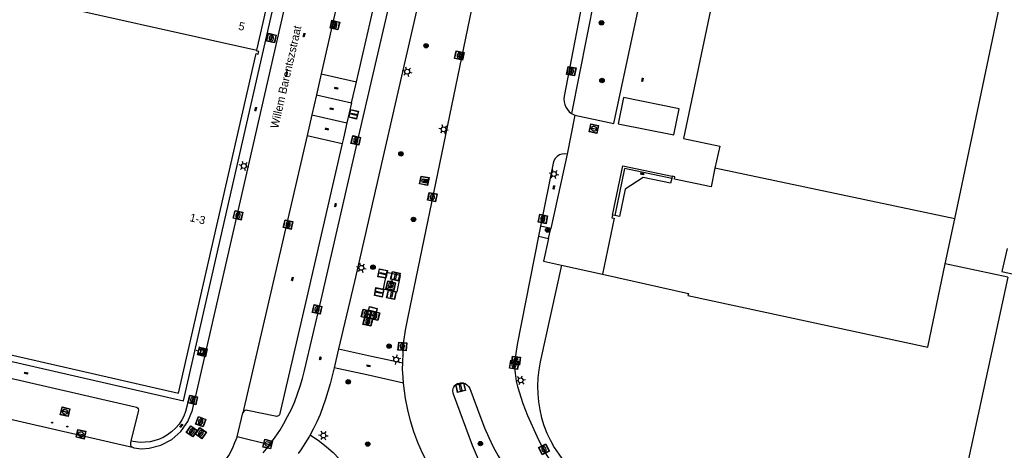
# Model space of a CAD drawing. Header units: metres. Extents: x 93870 to 95789, y 463036 to 464040.
# Tile 260 of 344: x 95024 to 95146, y 463785 to 463839. Entities that reach past the tile are written whole.
import ezdxf
from ezdxf.enums import TextEntityAlignment as Align

# ---------------------------------------------------------------- set-up
doc = ezdxf.new("R2010")
doc.units = ezdxf.units.M
doc.header["$LTSCALE"] = 25.4
for name, color, linetype in [('B_BEBOUWINGSGRENS_0', 1, 'Continuous'), ('B_LUIFEL_1', 200, 'Continuous'), ('B_OVERBOUWLIJN_LIJN_1', 7, 'Continuous'), ('B_TUSSENMUUR_0', 7, 'Continuous'), ('G_GRENS_ALGEMEEN_0', 7, 'Continuous'), ('Q_BOOM_0', 3, 'Continuous'), ('Q_BRANDKRAAN_0', 5, 'Continuous'), ('Q_ELEKTRAKAST_0', 7, 'Continuous'), ('Q_GASPUT_0', 7, 'Continuous'), ('Q_INSPECTIE_OF_RIOOLPUT_0', 253, 'Continuous'), ('Q_KOLK_0', 254, 'Continuous'), ('Q_LICHTMAST_0', 2, 'Continuous'), ('Q_RECLAMEZUIL_0', 232, 'Continuous'), ('Q_STRAATNAAMBORD_0', 7, 'Continuous'), ('Q_VERKEERSBORDPAAL_0', 40, 'Continuous'), ('Q_WATERLEIDINGPUT_0', 5, 'Continuous'), ('S_GBKN_SYMBOOL_GV_GROOT_0', 7, 'Continuous'), ('S_GBKN_SYMBOOL_OV_GROOT_0', 7, 'Continuous'), ('T_HEK_0', 57, 'Continuous'), ('V_WEGGRENS_0', 7, 'Continuous'), ('Z_GBKN_HUISNUMMER_0', 252, 'Continuous'), ('Z_STRAATNAAM_0', 252, 'Continuous')]:
    doc.layers.add(name, color=color, linetype=linetype)
doc.layers.add('Q_PAAL_STEEN_0', color=7, linetype='Continuous', true_color=0xa97373)
doc.layers.add('Q_PAALTJE_0', color=7, linetype='Continuous', true_color=0x666666)

# ---------------------------------------------------------------- blocks, each defined once
blk = doc.blocks.new('Q_STRAATNAAMBORD')
for points in [[(-0.5, 0.5), (0.5, 0.5), (0.5, -0.5), (-0.5, -0.5)], [(-0.37, 0.22), (0.36, 0.22), (0.36, -0.21), (-0.37, -0.21)]]:
    blk.add_lwpolyline(points, close=True)
for points in [[(-0.44, 0.46), (0.44, 0.46, -0.414214), (0.46, 0.44), (0.46, -0.44, -0.414214), (0.44, -0.46), (-0.44, -0.46, -0.414214), (-0.46, -0.44), (-0.46, 0.44), (-0.46, 0.44), (-0.46, 0.45), (-0.46, 0.45), (-0.46, 0.45), (-0.46, 0.45), (-0.46, 0.45), (-0.46, 0.45), (-0.46, 0.46), (-0.46, 0.46), (-0.46, 0.46), (-0.45, 0.46), (-0.45, 0.46), (-0.45, 0.46), (-0.45, 0.46), (-0.45, 0.46), (-0.45, 0.46), (-0.44, 0.46), (-0.44, 0.46)], [(-0.29, 0.16), (0.28, 0.16, -0.414214), (0.3, 0.14), (0.3, -0.13, -0.414214), (0.28, -0.16), (-0.29, -0.16, -0.414214), (-0.31, -0.13), (-0.31, 0.14), (-0.31, 0.14), (-0.31, 0.14), (-0.31, 0.14), (-0.31, 0.15), (-0.31, 0.15), (-0.31, 0.15), (-0.3, 0.15), (-0.3, 0.15), (-0.3, 0.15), (-0.3, 0.16), (-0.3, 0.16), (-0.3, 0.16), (-0.3, 0.16), (-0.29, 0.16), (-0.29, 0.16), (-0.29, 0.16), (-0.29, 0.16), (-0.29, 0.16)]]:
    blk.add_lwpolyline(points, format="xyb")
blk = doc.blocks.new('Q_ELEKTRAKAST')
for points in [[(-0.5, 0.5), (0.5, 0.5), (0.5, -0.5), (-0.5, -0.5)], [(-0.26, 0.26), (0.25, 0.26), (0.25, 0.19), (-0.26, 0.19)], [(-0.26, 0.11), (0.25, 0.11), (0.25, -0.33), (-0.26, -0.33)]]:
    blk.add_lwpolyline(points, close=True)
blk.add_lwpolyline([(-0.44, 0.46), (0.44, 0.46, -0.414214), (0.46, 0.44), (0.46, -0.44, -0.414214), (0.44, -0.46), (-0.44, -0.46, -0.414214), (-0.46, -0.44), (-0.46, 0.44), (-0.46, 0.44), (-0.46, 0.45), (-0.46, 0.45), (-0.46, 0.45), (-0.46, 0.45), (-0.46, 0.45), (-0.46, 0.45), (-0.46, 0.46), (-0.46, 0.46), (-0.46, 0.46), (-0.45, 0.46), (-0.45, 0.46), (-0.45, 0.46), (-0.45, 0.46), (-0.45, 0.46), (-0.45, 0.46), (-0.44, 0.46), (-0.44, 0.46)], format="xyb")
blk.add_lwpolyline([(-0.18, 0, -1), (-0.18, -0.07, -1)], format="xyb", close=True)
blk.add_lwpolyline([(0.04, 0.09), (-0.06, -0.11), (0.04, -0.11), (-0.06, -0.31)])
blk = doc.blocks.new('Q_LICHTMAST')
for points in [[(-0.26, 0.15), (-0.52, 0.3)], [(0, 0.3), (0, 0.6)], [(0.26, 0.15), (0.52, 0.3)], [(-0.26, -0.15), (-0.52, -0.3)], [(0, -0.3), (0, -0.6)], [(0.26, -0.15), (0.52, -0.3)]]:
    blk.add_lwpolyline(points)
blk.add_circle((0, 0), 0.3)
blk = doc.blocks.new('Q_VERKEERSBORDPAAL')
for points in [[(-0.5, 0.5), (0.5, 0.5), (0.5, -0.5), (-0.5, -0.5)], [(-0.08, 0.33), (0.07, 0.33), (0.07, -0.33), (-0.08, -0.33)]]:
    blk.add_lwpolyline(points, close=True)
blk.add_lwpolyline([(-0.44, 0.46), (0.44, 0.46, -0.414214), (0.46, 0.44), (0.46, -0.44, -0.414214), (0.44, -0.46), (-0.44, -0.46, -0.414214), (-0.46, -0.44), (-0.46, 0.44), (-0.46, 0.44), (-0.46, 0.45), (-0.46, 0.45), (-0.46, 0.45), (-0.46, 0.45), (-0.46, 0.45), (-0.46, 0.45), (-0.46, 0.46), (-0.46, 0.46), (-0.46, 0.46), (-0.45, 0.46), (-0.45, 0.46), (-0.45, 0.46), (-0.45, 0.46), (-0.45, 0.46), (-0.45, 0.46), (-0.44, 0.46), (-0.44, 0.46)], format="xyb")
blk = doc.blocks.new('Q_PAAL_STEEN')
for points in [[(-0.5, 0.5), (0.5, 0.5), (0.5, -0.5), (-0.5, -0.5)], [(-0.08, 0.33), (0.07, 0.33), (0.07, -0.33), (-0.08, -0.33)]]:
    blk.add_lwpolyline(points, close=True)
blk.add_lwpolyline([(-0.44, 0.46), (0.44, 0.46, -0.414214), (0.46, 0.44), (0.46, -0.44, -0.414214), (0.44, -0.46), (-0.44, -0.46, -0.414214), (-0.46, -0.44), (-0.46, 0.44), (-0.46, 0.44), (-0.46, 0.45), (-0.46, 0.45), (-0.46, 0.45), (-0.46, 0.45), (-0.46, 0.45), (-0.46, 0.45), (-0.46, 0.46), (-0.46, 0.46), (-0.46, 0.46), (-0.45, 0.46), (-0.45, 0.46), (-0.45, 0.46), (-0.45, 0.46), (-0.45, 0.46), (-0.45, 0.46), (-0.44, 0.46), (-0.44, 0.46)], format="xyb")
blk = doc.blocks.new('Q_PAALTJE')
at = {"color": 251, "true_color": 0x666666, "xscale": 0.1, "yscale": 0.1, "zscale": 0.01}
blk.add_blockref('Q_PAAL_STEEN', (0, 0), dxfattribs=at)
blk = doc.blocks.new('Q_KOLK')
blk.add_lwpolyline([(-0.5, 0.5), (0.5, 0.5), (0.5, -0.5), (-0.5, -0.5)], close=True)
for points in [[(-0.44, 0.46), (0.44, 0.46, -0.414214), (0.46, 0.44), (0.46, -0.44, -0.414214), (0.44, -0.46), (-0.44, -0.46, -0.414214), (-0.46, -0.44), (-0.46, 0.44, -0.414214), (-0.44, 0.46)], [(-0.34, 0.1, 0.380426), (-0.28, -0.18)], [(-0.01, 0.27, 0.240218), (-0.34, 0.1)], [(-0.19, 0.04, 0.853344), (-0.19, -0.03)], [(0.33, 0.11, 0.240191), (-0.01, 0.27)], [(0.18, -0.03, 0.849746), (0.18, 0.04)], [(0.27, -0.18, 0.380426), (0.33, 0.11)], [(-0.28, -0.18, 0.148452), (0.01, -0.26)], [(0.01, -0.26, 0.131742), (0.27, -0.18)]]:
    blk.add_lwpolyline(points, format="xyb")
for points in [[(-0.19, 0.04), (0.18, 0.04)], [(0.18, -0.03), (-0.19, -0.03)]]:
    blk.add_lwpolyline(points)
blk = doc.blocks.new('Q_WATERLEIDINGPUT')
blk.add_lwpolyline([(-0.5, 0.5), (0.5, 0.5), (0.5, -0.5), (-0.5, -0.5)], close=True)
for points in [[(-0.44, 0.46), (0.44, 0.46, -0.414214), (0.46, 0.44), (0.46, -0.44, -0.414214), (0.44, -0.46), (-0.44, -0.46, -0.414214), (-0.46, -0.44), (-0.46, 0.44), (-0.46, 0.44), (-0.46, 0.45), (-0.46, 0.45), (-0.46, 0.45), (-0.46, 0.45), (-0.46, 0.45), (-0.46, 0.45), (-0.46, 0.46), (-0.46, 0.46), (-0.46, 0.46), (-0.45, 0.46), (-0.45, 0.46), (-0.45, 0.46), (-0.45, 0.46), (-0.45, 0.46), (-0.45, 0.46), (-0.44, 0.46), (-0.44, 0.46)], [(-0.34, 0.1, 0.380426), (-0.28, -0.18)], [(-0.01, 0.27, 0.240218), (-0.34, 0.1)], [(-0.19, 0.04, 0.853344), (-0.19, -0.03)], [(0.33, 0.11, 0.240191), (-0.01, 0.27)], [(0.18, -0.03, 0.849746), (0.18, 0.04)], [(0.27, -0.18, 0.380426), (0.33, 0.11)], [(-0.28, -0.18, 0.148452), (0.01, -0.26)], [(0.01, -0.26, 0.131742), (0.27, -0.18)]]:
    blk.add_lwpolyline(points, format="xyb")
for points in [[(-0.19, 0.04), (0.18, 0.04)], [(0.18, -0.03), (-0.19, -0.03)]]:
    blk.add_lwpolyline(points)
blk = doc.blocks.new('Q_INSPECTIE_OF_RIOOLPUT')
blk.add_lwpolyline([(-0.5, 0.5), (0.5, 0.5), (0.5, -0.5), (-0.5, -0.5)], close=True)
for points in [[(-0.44, 0.46), (0.44, 0.46, -0.414214), (0.46, 0.44), (0.46, -0.44, -0.414214), (0.44, -0.46), (-0.44, -0.46, -0.414214), (-0.46, -0.44), (-0.46, 0.44), (-0.46, 0.44), (-0.46, 0.45), (-0.46, 0.45), (-0.46, 0.45), (-0.46, 0.45), (-0.46, 0.45), (-0.46, 0.45), (-0.46, 0.46), (-0.46, 0.46), (-0.46, 0.46), (-0.45, 0.46), (-0.45, 0.46), (-0.45, 0.46), (-0.45, 0.46), (-0.45, 0.46), (-0.45, 0.46), (-0.44, 0.46), (-0.44, 0.46)], [(-0.34, 0.1, 0.380426), (-0.28, -0.18)], [(-0.01, 0.27, 0.240218), (-0.34, 0.1)], [(-0.19, 0.04, 0.853344), (-0.19, -0.03)], [(0.33, 0.11, 0.240191), (-0.01, 0.27)], [(0.18, -0.03, 0.849746), (0.18, 0.04)], [(0.27, -0.18, 0.380426), (0.33, 0.11)], [(-0.28, -0.18, 0.148452), (0.01, -0.26)], [(0.01, -0.26, 0.131742), (0.27, -0.18)]]:
    blk.add_lwpolyline(points, format="xyb")
for points in [[(-0.19, 0.04), (0.18, 0.04)], [(0.18, -0.03), (-0.19, -0.03)]]:
    blk.add_lwpolyline(points)
blk = doc.blocks.new('Q_GASPUT')
blk.add_lwpolyline([(-0.5, 0.5), (0.5, 0.5), (0.5, -0.5), (-0.5, -0.5)], close=True)
for points in [[(-0.44, 0.46), (0.44, 0.46, -0.414214), (0.46, 0.44), (0.46, -0.44, -0.414214), (0.44, -0.46), (-0.44, -0.46, -0.414214), (-0.46, -0.44), (-0.46, 0.44), (-0.46, 0.44), (-0.46, 0.45), (-0.46, 0.45), (-0.46, 0.45), (-0.46, 0.45), (-0.46, 0.45), (-0.46, 0.45), (-0.46, 0.46), (-0.46, 0.46), (-0.46, 0.46), (-0.45, 0.46), (-0.45, 0.46), (-0.45, 0.46), (-0.45, 0.46), (-0.45, 0.46), (-0.45, 0.46), (-0.44, 0.46), (-0.44, 0.46)], [(-0.34, 0.1, 0.380426), (-0.28, -0.18)], [(-0.01, 0.27, 0.240218), (-0.34, 0.1)], [(-0.19, 0.04, 0.853344), (-0.19, -0.03)], [(0.33, 0.11, 0.240191), (-0.01, 0.27)], [(0.18, -0.03, 0.849746), (0.18, 0.04)], [(0.27, -0.18, 0.380426), (0.33, 0.11)], [(-0.28, -0.18, 0.148452), (0.01, -0.26)], [(0.01, -0.26, 0.131742), (0.27, -0.18)]]:
    blk.add_lwpolyline(points, format="xyb")
for points in [[(-0.19, 0.04), (0.18, 0.04)], [(0.18, -0.03), (-0.19, -0.03)]]:
    blk.add_lwpolyline(points)
blk = doc.blocks.new('Q_BRANDKRAAN')
blk.add_lwpolyline([(-0.5, 0.5), (0.5, 0.5), (0.5, -0.5), (-0.5, -0.5)], close=True)
for points in [[(-0.44, 0.46), (0.44, 0.46, -0.414214), (0.46, 0.44), (0.46, -0.44, -0.414214), (0.44, -0.46), (-0.44, -0.46, -0.414214), (-0.46, -0.44), (-0.46, 0.44), (-0.46, 0.44), (-0.46, 0.45), (-0.46, 0.45), (-0.46, 0.45), (-0.46, 0.45), (-0.46, 0.45), (-0.46, 0.45), (-0.46, 0.46), (-0.46, 0.46), (-0.46, 0.46), (-0.45, 0.46), (-0.45, 0.46), (-0.45, 0.46), (-0.45, 0.46), (-0.45, 0.46), (-0.45, 0.46), (-0.44, 0.46), (-0.44, 0.46)], [(-0.34, 0.1, 0.380426), (-0.28, -0.18)], [(-0.01, 0.27, 0.240218), (-0.34, 0.1)], [(-0.19, 0.04, 0.853344), (-0.19, -0.03)], [(0.33, 0.11, 0.240191), (-0.01, 0.27)], [(0.18, -0.03, 0.849746), (0.18, 0.04)], [(0.27, -0.18, 0.380426), (0.33, 0.11)], [(-0.28, -0.18, 0.148452), (0.01, -0.26)], [(0.01, -0.26, 0.131742), (0.27, -0.18)]]:
    blk.add_lwpolyline(points, format="xyb")
for points in [[(-0.19, 0.04), (0.18, 0.04)], [(0.18, -0.03), (-0.19, -0.03)]]:
    blk.add_lwpolyline(points)
blk = doc.blocks.new('Q_RECLAMEZUIL')
blk.add_lwpolyline([(-0.5, 0.5), (0.5, 0.5), (0.5, -0.5), (-0.5, -0.5)], close=True)
for points in [[(-0.44, 0.46), (0.44, 0.46, -0.414214), (0.46, 0.44), (0.46, -0.44, -0.414214), (0.44, -0.46), (-0.44, -0.46, -0.414214), (-0.46, -0.44), (-0.46, 0.44), (-0.46, 0.44), (-0.46, 0.45), (-0.46, 0.45), (-0.46, 0.45), (-0.46, 0.45), (-0.46, 0.45), (-0.46, 0.45), (-0.46, 0.46), (-0.46, 0.46), (-0.46, 0.46), (-0.45, 0.46), (-0.45, 0.46), (-0.45, 0.46), (-0.45, 0.46), (-0.45, 0.46), (-0.45, 0.46), (-0.44, 0.46), (-0.44, 0.46)], [(-0.13, 0.05, 0.550274), (-0.13, -0.04)], [(0.13, -0.04, 0.506565), (0.13, 0.05)], [(-0.13, -0.14, 0.502509), (-0.13, -0.22)], [(0.13, -0.22, 0.554525), (0.13, -0.14)]]:
    blk.add_lwpolyline(points, format="xyb")
for points in [[(-0.23, 0.17), (0, 0.33), (0.22, 0.17)], [(0.22, 0.17), (0.22, -0.32), (-0.23, -0.32), (-0.23, 0.17)], [(-0.13, 0.05), (0.13, 0.05)], [(0.13, -0.04), (-0.13, -0.04)], [(-0.13, -0.14), (0.13, -0.14)], [(0.13, -0.22), (-0.13, -0.22)]]:
    blk.add_lwpolyline(points)
blk = doc.blocks.new('Q_BOOM')
for radius in [0.27, 0.18, 0.09]:
    blk.add_circle((0, 0), radius)
blk = doc.blocks.new('S_GBKN_SYMBOOL_OV_GROOT')
for points in [[(-0.21875, 0.0625), (0.21875, 0.0625)], [(-0.21875, 0), (0.21875, 0)], [(-0.1875, 0.0625), (-0.1875, 0)], [(-0.125, 0.09375), (-0.125, 0.0625)], [(-0.125, 0), (-0.125, -0.0625)], [(-0.0625, 0.0625), (-0.0625, 0)], [(0, 0.09375), (0, 0.0625)], [(0, 0), (0, -0.0625)], [(0.0625, 0.0625), (0.0625, 0)], [(0.125, 0.09375), (0.125, 0.0625)], [(0.125, 0), (0.125, -0.0625)], [(0.1875, 0.0625), (0.1875, 0)], [(-0.21875, -0.0625), (0.21875, -0.0625)], [(-0.1875, -0.0625), (-0.1875, -0.09375)], [(-0.0625, -0.0625), (-0.0625, -0.09375)], [(0.0625, -0.0625), (0.0625, -0.09375)], [(0.1875, -0.0625), (0.1875, -0.09375)]]:
    blk.add_lwpolyline(points)
blk = doc.blocks.new('S_GBKN_SYMBOOL_GV_GROOT')
for points in [[(-0.1875, 0.03125), (-0.09375, 0.09375)], [(-0.1875, -0.0625), (0.0625, 0.09375)], [(-0.1875, 0.09375), (0.125, -0.09375)], [(-0.1875, 0), (-0.03125, -0.09375)], [(-0.125, -0.09375), (0.1875, 0.09375)], [(-0.0625, 0.09375), (0.1875, -0.0625)], [(0.03125, -0.09375), (0.1875, 0)], [(0.09375, 0.09375), (0.1875, 0.03125)]]:
    blk.add_lwpolyline(points)

msp = doc.modelspace()

# ---------------------------------------------------------------- linework, layer by layer
at = {"layer": 'B_BEBOUWINGSGRENS_0'}
for p, q in [((95138.38, 463808.49), (95139.56, 463814.08)), ((95146.14, 463806.85), (95136.34, 463761.39))]:
    msp.add_line(p, q, dxfattribs=at)
for points in [[(95053.04, 463834.96), (95059.53, 463863.35), (95023.91, 463871.5)], [(95113.14, 463858.23), (95105.92, 463824.04), (95110.42, 463823.09), (95109.84, 463820.36)], [(95139.56, 463814.08), (95140.14, 463816.82), (95146.33, 463846.13)], [(95007.52, 463800.67), (95043.33, 463792.48), (95052.95, 463834.55), (95053.22, 463834.48), (95053.29, 463834.8), (95053.02, 463834.86), (95053.04, 463834.96)], [(95109.84, 463820.36), (95109.36, 463818.05), (95104.81, 463819.01), (95104.87, 463819.3), (95104.53, 463819.37)], [(95104.53, 463819.37), (95104.47, 463819.08), (95104.32, 463818.49), (95100.93, 463819.2), (95098.71, 463817.75), (95097.99, 463814.36), (95097.41, 463814.48), (95097.12, 463814.54)], [(95097.12, 463814.54), (95097.05, 463814.2), (95097.34, 463814.14), (95095.88, 463807.2)], [(95146.06, 463810.38), (95145.42, 463807.55), (95151.28, 463806.24), (95151.91, 463809.07)], [(95095.88, 463807.2), (95106.54, 463804.81), (95106.49, 463804.59), (95136.21, 463798.19), (95138.38, 463808.49)]]:
    msp.add_lwpolyline(points, dxfattribs=at)
at = {"layer": 'B_LUIFEL_1'}
msp.add_lwpolyline([(95097.85, 463825.87), (95104.73, 463824.47), (95105.39, 463827.7), (95098.51, 463829.1), (95097.85, 463825.87)], dxfattribs=at)
at = {"layer": 'B_OVERBOUWLIJN_LIJN_1'}
msp.add_lwpolyline([(95104.47, 463819.08), (95098.64, 463820.31), (95097.41, 463814.48)], dxfattribs=at)
at = {"layer": 'B_TUSSENMUUR_0'}
for p, q in [((95017.2, 463842.99), (95053.04, 463834.96)), ((95139.56, 463814.08), (95109.84, 463820.36))]:
    msp.add_line(p, q, dxfattribs=at)
at = {"layer": 'G_GRENS_ALGEMEEN_0'}
msp.add_line((95089.2, 463811.65), (95089.47, 463812.88), dxfattribs=at)
for points in [[(95092.46, 463826.93), (95097.31, 463825.88), (95102.18, 463848.69)], [(95097.12, 463814.54), (95098.41, 463820.66), (95104.53, 463819.37)]]:
    msp.add_lwpolyline(points, dxfattribs=at)
at = {"layer": 'T_HEK_0'}
for p, q in [((95090.82, 463808.34), (95095.88, 463807.2)), ((95146.14, 463806.85), (95138.38, 463808.49))]:
    msp.add_line(p, q, dxfattribs=at)
at = {"layer": 'V_WEGGRENS_0'}
for p, q in [((95043.93, 463791.52), (95060.54, 463864.15)), ((95067.82, 463862.15), (95061.03, 463832.04)), ((95096.58, 463849.99), (95092.05, 463827.14)), ((95061.03, 463832.04), (95060.42, 463829.43)), ((95061.03, 463832.04), (95065.39, 463831.06)), ((95064.78, 463828.45), (95065.39, 463831.06)), ((95060.42, 463829.43), (95059.85, 463826.96)), ((95060.42, 463829.43), (95064.78, 463828.45)), ((95064.78, 463828.45), (95064.21, 463825.98)), ((95059.85, 463826.96), (95059.26, 463824.4)), ((95059.85, 463826.96), (95064.21, 463825.98)), ((95092.46, 463826.93), (95091.53, 463822.11)), ((95092.05, 463827.14), (95092.46, 463826.93)), ((95059.26, 463824.4), (95051.29, 463790.03)), ((95059.26, 463824.4), (95063.63, 463823.42)), ((95091.53, 463822.11), (95089.47, 463812.88)), ((95088.21, 463813.16), (95087.97, 463811.92)), ((95089.47, 463812.88), (95088.21, 463813.16)), ((95087.97, 463811.92), (95089.2, 463811.65)), ((95070.44, 463805.01), (95070.85, 463807.04)), ((95063.16, 463797.96), (95062.62, 463795.6)), ((95037.77, 463785.71), (95000.8, 463794.15)), ((95045.25, 463791.25), (95045.23, 463791.15)), ((95050.62, 463787.06), (95051.29, 463790.03)), ((95054.6, 463786.06), (95050.62, 463787.06))]:
    msp.add_line(p, q, dxfattribs=at)
for points in [[(95054.6, 463786.06), (95055.3, 463787), (95055.87, 463787.84), (95056.4, 463788.7), (95056.86, 463789.56), (95057.33, 463790.48), (95057.73, 463791.42), (95058.1, 463792.37), (95058.4, 463793.32), (95058.69, 463794.29), (95058.93, 463795.26), (95061.01, 463804.02), (95065.7, 463824.37), (95070.21, 463843.96), (95074.69, 463863.6), (95074.91, 463864.58)], [(95078.66, 463865.1), (95076.82, 463857.16), (95070.97, 463831.74), (95065.13, 463806.32), (95063.16, 463797.96)], [(95045.25, 463791.25), (95045.84, 463793.76), (95061.88, 463863.81)], [(95065.39, 463831.06), (95068.49, 463844.55), (95072.07, 463860.2), (95072.08, 463860.27), (95072.08, 463860.34), (95072.07, 463860.41), (95072.05, 463860.48), (95072.02, 463860.55)], [(95097.01, 463859.69), (95096.86, 463858.89), (95091.15, 463829.26), (95091.11, 463828.92), (95091.13, 463828.57), (95091.21, 463828.23), (95091.35, 463827.91), (95091.54, 463827.61), (95091.77, 463827.35), (95092.05, 463827.14)], [(95071.13, 463796.25), (95071.16, 463797.45), (95071.28, 463798.87), (95071.48, 463800.27), (95071.82, 463801.95), (95082.12, 463851.87)], [(95064.21, 463825.98), (95063.78, 463824.07), (95063.63, 463823.42)], [(95063.63, 463823.42), (95059.25, 463804.37), (95055.91, 463789.94), (95055.85, 463789.8), (95055.74, 463789.68), (95055.61, 463789.61), (95055.46, 463789.58), (95055.3, 463789.61), (95051.9, 463790.34), (95051.75, 463790.35), (95051.61, 463790.32), (95051.48, 463790.25), (95051.37, 463790.15), (95051.29, 463790.03)], [(95091.53, 463822.11), (95091.2, 463822.15), (95090.87, 463822.1), (95090.56, 463821.99), (95090.28, 463821.81), (95090.04, 463821.57), (95089.87, 463821.28), (95089.76, 463820.97), (95088.21, 463813.16)], [(95087.97, 463811.92), (95085.31, 463798.51), (95084.94, 463795.98), (95085.05, 463794.95), (95085.21, 463793.96), (95085.36, 463793.28), (95086, 463791.21), (95086.58, 463789.69), (95087.79, 463787.05), (95088.72, 463785.22), (95089.51, 463783.92), (95090.95, 463781.72), (95100.55, 463767.29), (95102.02, 463765.39), (95104.02, 463763.32)], [(95089.2, 463811.65), (95088.57, 463808.84), (95090.82, 463808.34)], [(95090.82, 463808.34), (95088.17, 463796.35), (95087.99, 463795.36), (95087.88, 463794.37), (95087.84, 463793.37), (95087.86, 463792.37), (95087.95, 463791.38), (95088.11, 463790.39), (95088.34, 463789.42), (95088.64, 463788.46), (95089, 463787.53), (95089.43, 463786.62), (95089.91, 463785.75), (95090.46, 463784.91), (95102.17, 463768.19), (95104.04, 463766.2), (95107.64, 463762.84), (95109.35, 463761.44)], [(95070.85, 463807.04), (95069.11, 463807.43), (95068.69, 463805.4), (95070.44, 463805.01)], [(95007.52, 463800.67), (95007.34, 463799.89), (95043.93, 463791.52)], [(95000.8, 463794.15), (95000.89, 463794.13), (95000.98, 463794.14), (95001.06, 463794.16), (95001.14, 463794.19), (95001.21, 463794.23), (95001.27, 463794.29), (95001.33, 463794.35), (95001.37, 463794.41), (95001.4, 463794.49), (95001.42, 463794.57), (95002.29, 463798.47), (95002.35, 463798.62), (95002.46, 463798.74), (95002.59, 463798.82), (95002.75, 463798.86), (95002.91, 463798.85), (95037.96, 463790.77), (95038.11, 463790.73), (95038.23, 463790.64), (95038.32, 463790.51), (95038.35, 463790.36), (95038.32, 463790.21), (95037.42, 463786.54)], [(95063.16, 463797.96), (95067.24, 463797.07), (95071.13, 463796.25)], [(95062.62, 463795.6), (95062.38, 463794.6), (95062.13, 463793.64), (95061.86, 463792.67), (95061.56, 463791.71), (95061.24, 463790.78), (95060.88, 463789.84), (95060.47, 463788.92), (95060.02, 463788.02), (95059.63, 463787.31)], [(95071.24, 463793.72), (95066.69, 463794.73), (95062.62, 463795.6)], [(95071.24, 463793.72), (95071.17, 463794.43), (95071.09, 463795.46), (95071.13, 463796.25)], [(95074.56, 463783.15), (95074.32, 463783.61), (95073.58, 463785.05), (95073.01, 463786.35), (95072.51, 463787.68), (95072.09, 463789.03), (95071.74, 463790.41), (95071.46, 463791.8), (95071.24, 463793.72)], [(95096.66, 463759.54), (95094.46, 463762.43), (95083.49, 463778.88), (95082.63, 463780.25), (95081.82, 463781.64), (95081.08, 463783.07), (95080.39, 463784.52), (95079.76, 463786), (95077.42, 463792.35), (95077.37, 463792.49), (95077.33, 463792.82), (95077.37, 463793.03), (95077.45, 463793.23), (95077.57, 463793.41), (95077.72, 463793.56), (95077.91, 463793.67)], [(95077.91, 463793.67), (95078.3, 463793.77), (95078.59, 463793.74)], [(95078.59, 463793.74), (95078.85, 463793.65), (95079.09, 463793.5), (95079.29, 463793.31), (95079.45, 463793.07), (95080.8, 463789.37), (95081.27, 463788.17), (95081.79, 463786.99), (95082.35, 463785.83), (95082.96, 463784.69), (95083.61, 463783.58), (95085.12, 463781.33), (95095.38, 463766.03), (95098.52, 463760.78)], [(95045.23, 463791.15), (95044.49, 463791.3), (95044.18, 463790.2), (95043.97, 463789.62), (95043.76, 463789.15), (95043.41, 463788.64), (95043, 463788.17), (95042.45, 463787.68), (95041.96, 463787.31), (95041.41, 463786.98), (95040.85, 463786.71), (95039.83, 463786.45), (95039.21, 463786.39), (95038.58, 463786.37), (95037.42, 463786.54)], [(95037.77, 463785.71), (95038.72, 463785.59), (95039.68, 463785.64), (95041.15, 463786.01), (95042.49, 463786.71), (95043.63, 463787.71), (95044.5, 463788.95), (95045.05, 463790.37), (95045.23, 463791.15)], [(95050.62, 463787.06), (95050.29, 463786.31), (95049.98, 463785.56), (95049.6, 463784.88), (95049.14, 463784.19), (95048.69, 463783.57), (95048.17, 463782.97), (95047.58, 463782.44), (95046.93, 463781.99), (95046.23, 463781.61), (95045.51, 463781.27), (95044.78, 463780.94), (95043.29, 463780.44), (95042.52, 463780.22), (95041.77, 463780.05), (95040.98, 463779.95), (95040.18, 463779.96), (95039.58, 463780.05), (95037.4, 463780.54), (95035.43, 463781), (95029.64, 463782.38), (95024.27, 463783.65), (95020.36, 463784.55), (95017.42, 463785.23)], [(95059.63, 463787.31), (95059.55, 463787.15), (95058.49, 463785.46), (95058.16, 463784.99)], [(95059.63, 463787.31), (95060.82, 463786.51), (95061.68, 463785.84), (95062.49, 463785.11), (95063.25, 463784.33), (95065.14, 463782.28), (95066.95, 463780.16), (95067.83, 463779.03)], [(95037.42, 463786.54), (95037.38, 463786.34), (95037.36, 463786.26), (95037.36, 463786.18), (95037.37, 463786.1), (95037.39, 463786.03), (95037.43, 463785.95), (95037.48, 463785.88), (95037.54, 463785.82), (95037.61, 463785.77), (95037.69, 463785.73), (95037.77, 463785.71)], [(95053.81, 463785.08), (95054.43, 463785.84), (95054.6, 463786.06)]]:
    msp.add_lwpolyline(points, dxfattribs=at)
at = {"layer": 'Z_STRAATNAAM_0'}
msp.add_line((95056.62, 463831.66), (95056.84, 463832.63), dxfattribs=at)

# ---------------------------------------------------------------- block references
at = {"layer": 'Q_BOOM_0'}
for p, rotation in [((95095.77, 463838.37), 78.7730237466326), ((95074.02, 463835.53), 77.04044985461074), ((95095.83, 463831.22), 77.9460834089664), ((95070.91, 463822.13), 77.06631301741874), ((95072.46, 463814), 78.34547818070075), ((95089.08, 463812.69), 167.4375200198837), ((95067.44, 463808.09), 167.5544659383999), ((95069.43, 463798.3), 168.1424745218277), ((95064.38, 463793.88), 167.9119778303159), ((95066.79, 463786.16), 132.674545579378), ((95080.75, 463786.22), 113.0115639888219)]:
    msp.add_blockref('Q_BOOM', p, dxfattribs=dict(at, rotation=rotation))
at = {"layer": 'Q_BRANDKRAAN_0'}
for p, rotation in [((95054.84, 463836.47), 77.11835838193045), ((95029.26, 463790.16), 167.1390118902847)]:
    msp.add_blockref('Q_BRANDKRAAN', p, dxfattribs=dict(at, rotation=rotation))
at = {"layer": 'Q_ELEKTRAKAST_0', "rotation": 167.5544659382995}
msp.add_blockref('Q_ELEKTRAKAST', (95069.64, 463805.78), dxfattribs=at)
at = {"layer": 'Q_GASPUT_0'}
for p, rotation in [((95046.08, 463788.93), 68.76710770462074), ((95044.99, 463787.74), 55.04202363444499), ((95046.11, 463787.52), 55.04202363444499)]:
    msp.add_blockref('Q_GASPUT', p, dxfattribs=dict(at, rotation=rotation))
at = {"layer": 'Q_INSPECTIE_OF_RIOOLPUT_0', "rotation": 167.8584385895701}
msp.add_blockref('Q_INSPECTIE_OF_RIOOLPUT', (95094.82, 463825.25), dxfattribs=at)
at = {"layer": 'Q_KOLK_0'}
for p, rotation in [((95062.71, 463838.08), 77.29276219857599), ((95078.14, 463834.32), 78.34547818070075), ((95092.03, 463832.38), 79.07889637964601), ((95065.31, 463823.79), 77.03149168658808), ((95074.8, 463816.77), 78.34547818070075), ((95050.71, 463814.53), 77.10248275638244), ((95056.92, 463813.36), 76.95073618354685), ((95088.5, 463814.06), 78.7931859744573), ((95060.51, 463802.86), 76.65851621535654), ((95071.08, 463798.25), 85.10550795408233), ((95085.16, 463796.51), 81.73984599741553), ((95084.94, 463795.98), 81.73984599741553), ((95045.1, 463791.63), 76.79516726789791), ((95031.24, 463787.38), 167.1390118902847), ((95054.38, 463786.16), 165.8553061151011), ((95088.64, 463785.51), 117.1764158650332)]:
    msp.add_blockref('Q_KOLK', p, dxfattribs=dict(at, rotation=rotation))
at = {"layer": 'Q_LICHTMAST_0'}
for p, rotation in [((95071.68, 463832.31), 77.04044985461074), ((95076.19, 463825.17), 78.34547818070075), ((95051.43, 463820.62), 77.10248275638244), ((95089.87, 463819.63), 78.7931859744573), ((95065.99, 463808), 77.06631301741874), ((95046.1, 463797.63), 77.10248275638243), ((95070.32, 463796.63), 168.1424745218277), ((95085.74, 463794.06), 99.46232220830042), ((95061.29, 463787.22), 145.8450232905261)]:
    msp.add_blockref('Q_LICHTMAST', p, dxfattribs=dict(at, rotation=rotation))
at = {"layer": 'Q_PAAL_STEEN_0'}
for p, rotation in [((95068.63, 463807.3), 78.54894520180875), ((95070.22, 463806.96), 167.5544659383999), ((95068.2, 463804.96), 78.54894520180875), ((95069.73, 463804.66), 167.5544659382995), ((95067.36, 463802.61), 76.73885126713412)]:
    msp.add_blockref('Q_PAAL_STEEN', p, dxfattribs=dict(at, rotation=rotation))
at = {"layer": 'Q_PAALTJE_0', "rotation": 167.1390118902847}
for p in [(95027.65, 463788.83), (95029.53, 463788.33)]:
    msp.add_blockref('Q_PAALTJE', p, dxfattribs=at)
at = {"layer": 'Q_RECLAMEZUIL_0', "rotation": 78.34547818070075}
msp.add_blockref('Q_RECLAMEZUIL', (95073.8, 463818.79), dxfattribs=at)
at = {"layer": 'Q_STRAATNAAMBORD_0', "rotation": 77.10248275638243}
msp.add_blockref('Q_STRAATNAAMBORD', (95046.29, 463797.58), dxfattribs=at)
at = {"layer": 'Q_VERKEERSBORDPAAL_0'}
for p, rotation in [((95065.04, 463827.04), 77.01554023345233), ((95078.3, 463793.16), 13.42493055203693)]:
    msp.add_blockref('Q_VERKEERSBORDPAAL', p, dxfattribs=dict(at, rotation=rotation))
at = {"layer": 'Q_WATERLEIDINGPUT_0', "rotation": 76.73885126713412}
for p in [(95066.59, 463802.29), (95066.8, 463801.36), (95067.67, 463802.06)]:
    msp.add_blockref('Q_WATERLEIDINGPUT', p, dxfattribs=at)
at = {"layer": 'S_GBKN_SYMBOOL_GV_GROOT_0', "rotation": 76.65851621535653}
msp.add_blockref('S_GBKN_SYMBOOL_GV_GROOT', (95060.92, 463796.79), dxfattribs=at)
at = {"layer": 'S_GBKN_SYMBOOL_OV_GROOT_0'}
for p, rotation in [((95058.91, 463836.86), 77.10248275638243), ((95100.86, 463831.31), 77.94608340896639), ((95062.9, 463830.25), 167.2474197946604), ((95052.91, 463827.69), 77.11835838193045), ((95062.32, 463827.7), 167.2434104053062), ((95061.74, 463825.19), 167.2422324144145), ((95100.83, 463819.64), 168.0729599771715), ((95089.87, 463817.98), 78.7931859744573), ((95062.8, 463815.78), 77.06514822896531), ((95057.46, 463806.63), 77.06514822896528), ((95069.77, 463806.22), 78.54894520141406), ((95066.89, 463795.84), 167.9119778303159), ((95024.45, 463794.94), 167.1152196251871), ((95043.69, 463788.44), 48.4956247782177)]:
    msp.add_blockref('S_GBKN_SYMBOOL_OV_GROOT', p, dxfattribs=dict(at, rotation=rotation))

# ---------------------------------------------------------------- texts
at = {"layer": 'Z_GBKN_HUISNUMMER_0', "linetype": 'Continuous'}
for s, p in [('5', (95051.16, 463837.93)), ('1-3', (95045.7, 463814.07))]:
    msp.add_text(s, height=1, rotation=347.1, dxfattribs=at).set_placement(p, align=Align.MIDDLE)
at = {"layer": 'Z_STRAATNAAM_0', "linetype": 'Continuous'}
msp.add_text('Willem Barentszstraat', height=1, rotation=77.117, dxfattribs=at).set_placement((95056.62, 463831.66), align=Align.MIDDLE)

doc.saveas('drawing.dxf')
